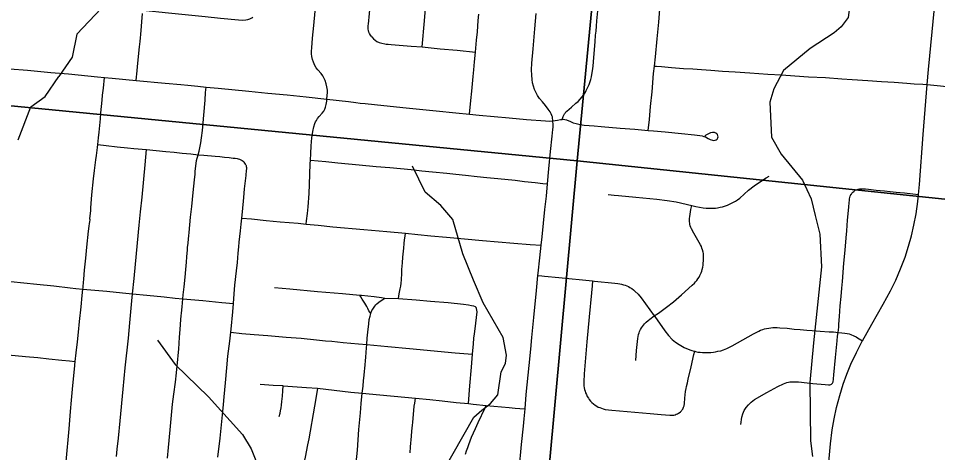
# Model space of a CAD drawing. Extents: x 0 to 34, y 0 to 22.
# Drawn here: x 5.11 to 6.387, y 18.842 to 19.445 of the extents above; entities that cross this region are included whole.
import ezdxf

# ---------------------------------------------------------------- set-up
doc = ezdxf.new("R2010")
doc.units = 0
for name, color, linetype in [('GM_X_City_Street', 7, 'Continuous'), ('GM_X_Corporation', 7, 'Continuous'), ('GM_X_County_Road', 7, 'Continuous'), ('GM_X_Minor_River', 7, 'Continuous')]:
    doc.layers.add(name, color=color, linetype=linetype)

msp = doc.modelspace()

# ---------------------------------------------------------------- linework, layer by layer
at = {"layer": 'GM_X_City_Street'}
for points in [[(5.6708, 19.4053), (5.6739, 19.4416), (5.6774, 19.4824), (5.6815, 19.5275), (5.684, 19.5546), (5.6869, 19.5861), (5.6894, 19.6124), (5.6915, 19.6355), (5.6948, 19.6705), (5.6969, 19.6933)], [(5.9852, 19.2894), (5.9867, 19.3044), (5.9884, 19.3226), (5.9904, 19.3428), (5.9926, 19.3682), (5.9937, 19.3787), (5.995, 19.3917), (5.9974, 19.4167), (5.9996, 19.4398), (6.0014, 19.4578), (6.003, 19.4727), (6.0043, 19.4853), (6.0048, 19.4902)], [(4.9914, 19.4837), (5.0109, 19.4818), (5.0332, 19.4796), (5.0987, 19.4732), (5.1425, 19.4693), (5.164, 19.4674), (5.1881, 19.4653), (5.2127, 19.463), (5.2401, 19.4603), (5.2671, 19.4577), (5.2825, 19.4563), (5.3181, 19.4528), (5.369, 19.4476), (5.3907, 19.4454), (5.4154, 19.4429), (5.4215, 19.4427), (5.4257, 19.443), (5.4286, 19.4435), (5.4315, 19.4444), (5.4342, 19.4457), (5.4356, 19.4466)], [(5.5094, 19.1593), (5.51, 19.1639), (5.5114, 19.1738), (5.5123, 19.1831), (5.5136, 19.2017), (5.5141, 19.2141), (5.515, 19.2427), (5.5154, 19.2479), (5.5159, 19.2575), (5.5167, 19.2681), (5.5177, 19.2791), (5.5189, 19.2877), (5.5204, 19.2943), (5.5217, 19.299), (5.5226, 19.3012), (5.5238, 19.3032), (5.5255, 19.3057), (5.5278, 19.3085), (5.5319, 19.3133), (5.534, 19.316), (5.5356, 19.3189), (5.5366, 19.3218), (5.5375, 19.3255), (5.5381, 19.3301), (5.5383, 19.3327), (5.5391, 19.3423), (5.5391, 19.3455), (5.5385, 19.3499), (5.5375, 19.3543), (5.5361, 19.3585), (5.5342, 19.3625), (5.5326, 19.3653), (5.5304, 19.3684), (5.526, 19.3736), (5.5237, 19.3765), (5.5218, 19.3795), (5.5198, 19.384), (5.5185, 19.388), (5.5175, 19.3922), (5.5171, 19.3958), (5.517, 19.3994), (5.5173, 19.4039), (5.5185, 19.4173), (5.5202, 19.4353), (5.5235, 19.4699)], [(5.6008, 19.4194), (5.599, 19.4216), (5.5977, 19.4239), (5.5968, 19.426), (5.5963, 19.4281), (5.596, 19.4302), (5.5959, 19.4326), (5.596, 19.4351), (5.5961, 19.4371), (5.5989, 19.4665)], [(5.2733, 19.3589), (5.2738, 19.3636), (5.2742, 19.3673), (5.2756, 19.3827), (5.278, 19.4056), (5.2789, 19.413), (5.2795, 19.4179), (5.28, 19.4228), (5.2822, 19.4519)], [(5.7367, 19.3119), (5.7385, 19.3308), (5.7397, 19.3438), (5.7406, 19.3539), (5.7416, 19.3642), (5.7425, 19.3734), (5.7435, 19.3846), (5.7448, 19.3983), (5.7465, 19.4148), (5.7476, 19.4265), (5.7489, 19.442), (5.7497, 19.4507)], [(5.8056, 18.8179), (5.8091, 18.8529), (5.8116, 18.8783), (5.8126, 18.8884), (5.8138, 18.9026), (5.8156, 18.9222), (5.8197, 18.9628), (5.8219, 18.9852), (5.8235, 19.0018), (5.8261, 19.0296), (5.8296, 19.0671), (5.8317, 19.0879), (5.832, 19.0911), (5.8345, 19.1121), (5.8364, 19.1298), (5.8377, 19.1417), (5.8415, 19.1794), (5.8435, 19.1979), (5.8451, 19.2152), (5.847, 19.2359), (5.8494, 19.26), (5.8515, 19.2815), (5.8526, 19.2908), (5.8528, 19.294), (5.8528, 19.297), (5.8525, 19.3026), (5.8521, 19.3071), (5.8518, 19.3081), (5.8515, 19.3089), (5.8511, 19.31), (5.8501, 19.3123), (5.8487, 19.3152), (5.8462, 19.3189), (5.8424, 19.3239), (5.838, 19.3291), (5.8341, 19.3339), (5.8313, 19.3379), (5.8292, 19.3416), (5.8272, 19.346), (5.8256, 19.3507), (5.8244, 19.3554), (5.8236, 19.3602), (5.8231, 19.3663), (5.8229, 19.3737), (5.8232, 19.383), (5.8249, 19.4028), (5.8275, 19.4306), (5.8292, 19.4516)], [(5.8653, 19.3047), (5.8658, 19.3059), (5.867, 19.3089), (5.8676, 19.3104), (5.8681, 19.3114), (5.8687, 19.3125), (5.8694, 19.3135), (5.87, 19.3143), (5.8706, 19.315), (5.8719, 19.3163), (5.8785, 19.3218), (5.8846, 19.327), (5.8875, 19.3297), (5.8905, 19.3328), (5.8931, 19.3359), (5.8947, 19.338), (5.8972, 19.3416), (5.899, 19.3447), (5.9004, 19.3475), (5.9028, 19.3532), (5.9052, 19.3603), (5.9062, 19.3639), (5.9068, 19.3669), (5.9077, 19.3723), (5.9084, 19.3786), (5.9093, 19.3905), (5.9111, 19.4122), (5.9119, 19.4215), (5.9125, 19.4274), (5.9131, 19.4344), (5.9137, 19.4417), (5.9151, 19.4554)], [(5.6008, 19.4194), (5.6031, 19.4166), (5.6054, 19.4147), (5.6079, 19.4131), (5.6112, 19.4117), (5.6149, 19.4104), (5.6188, 19.4096), (5.621, 19.4092), (5.6235, 19.409), (5.6278, 19.4086), (5.6391, 19.4077), (5.6557, 19.4064), (5.6708, 19.4053), (5.6959, 19.4029), (5.7194, 19.4007), (5.7448, 19.3983)], [(5.0979, 19.3751), (5.1224, 19.3729), (5.1549, 19.37), (5.1791, 19.3678), (5.2196, 19.364), (5.2292, 19.3631), (5.24, 19.3621), (5.2733, 19.3589), (5.3136, 19.3551), (5.3353, 19.353), (5.3452, 19.3521), (5.3588, 19.3507), (5.3704, 19.3496), (5.3872, 19.348), (5.4299, 19.3439), (5.4564, 19.3411), (5.483, 19.3386), (5.5096, 19.3358), (5.5383, 19.3327), (5.5685, 19.3295), (5.5787, 19.328), (5.5848, 19.3272), (5.5916, 19.3266), (5.6176, 19.3239), (5.6485, 19.3208), (5.667, 19.319), (5.6905, 19.3166), (5.7177, 19.314), (5.7367, 19.3119), (5.7499, 19.3105), (5.7916, 19.3067), (5.816, 19.3046), (5.8421, 19.3025), (5.8479, 19.3022), (5.8525, 19.3026), (5.859, 19.3037), (5.8629, 19.3044), (5.8653, 19.3047), (5.8667, 19.3048), (5.8691, 19.3044), (5.8714, 19.3039), (5.877, 19.3016), (5.8808, 19.3), (5.8847, 19.2988), (5.8903, 19.2977), (5.8962, 19.2968), (5.9098, 19.2955), (5.9196, 19.2946), (5.9461, 19.2924), (5.9666, 19.2909), (5.9852, 19.2894), (5.9926, 19.2888), (6.0087, 19.2873), (6.0313, 19.285), (6.0496, 19.2831), (6.0569, 19.2822), (6.0599, 19.2816), (6.0623, 19.2811), (6.0647, 19.2803), (6.0683, 19.2782), (6.0713, 19.2768), (6.0742, 19.2757), (6.0764, 19.2755), (6.078, 19.2757), (6.0795, 19.2763), (6.0808, 19.2773), (6.0814, 19.2781), (6.0819, 19.279), (6.0822, 19.2805), (6.0819, 19.282), (6.0812, 19.2835), (6.0802, 19.2846), (6.0789, 19.2856), (6.077, 19.2863), (6.0746, 19.2864), (6.0716, 19.2858), (6.0689, 19.2848), (6.0669, 19.2838), (6.0651, 19.2826), (6.0637, 19.2812)], [(5.9937, 19.3787), (5.9966, 19.3785), (6.0033, 19.378), (6.0175, 19.3769), (6.034, 19.3756), (6.0471, 19.3747), (6.0591, 19.3738), (6.072, 19.3729), (6.0881, 19.3718), (6.1061, 19.3706), (6.1263, 19.3693), (6.1514, 19.3676), (6.1704, 19.3664), (6.1888, 19.3652), (6.2078, 19.364), (6.2314, 19.3627), (6.2543, 19.3612), (6.2685, 19.3602), (6.2904, 19.3587), (6.3095, 19.3574), (6.3268, 19.3562), (6.3447, 19.3549), (6.3548, 19.3542), (6.3668, 19.3534), (6.3726, 19.353), (6.4138, 19.3492)], [(5.1759, 18.8295), (5.1801, 18.8745), (5.1822, 18.899), (5.1835, 18.9146), (5.1855, 18.9347), (5.1876, 18.9574), (5.1887, 18.9682), (5.19, 18.9804), (5.1916, 18.9958), (5.193, 19.0088), (5.1946, 19.024), (5.1967, 19.044), (5.1984, 19.0602), (5.1993, 19.0689), (5.1995, 19.0705), (5.1996, 19.0724), (5.2002, 19.0779), (5.2006, 19.0829), (5.2017, 19.0953), (5.2033, 19.1119), (5.2048, 19.1272), (5.207, 19.1494), (5.2078, 19.1562), (5.2083, 19.1599), (5.2087, 19.1622), (5.2092, 19.1652), (5.2091, 19.1664), (5.2101, 19.1781), (5.2104, 19.1818), (5.2119, 19.1997), (5.2142, 19.222), (5.2154, 19.2337), (5.2164, 19.241), (5.2173, 19.2483), (5.2181, 19.2545), (5.2194, 19.2655), (5.2199, 19.2699), (5.221, 19.2791), (5.2217, 19.2871), (5.2235, 19.3055), (5.2242, 19.3136), (5.2259, 19.3315), (5.2267, 19.3383), (5.2278, 19.3482), (5.2292, 19.3631)], [(5.3168, 18.8339), (5.3183, 18.8487), (5.3206, 18.8734), (5.3221, 18.8888), (5.324, 18.9092), (5.3256, 18.9227), (5.3278, 18.9394), (5.3295, 18.9523), (5.3304, 18.9622), (5.3312, 18.9709), (5.3316, 18.9764), (5.3325, 18.9856), (5.3337, 19.0022), (5.3344, 19.0126), (5.3354, 19.0268), (5.3358, 19.0316), (5.3361, 19.0352), (5.3371, 19.0443), (5.3382, 19.0555), (5.3388, 19.0609), (5.3399, 19.072), (5.3413, 19.0856), (5.3424, 19.096), (5.3433, 19.1065), (5.3439, 19.1139), (5.3446, 19.1236), (5.3448, 19.1266), (5.3454, 19.1326), (5.346, 19.1387), (5.3464, 19.143), (5.3468, 19.1473), (5.349, 19.1688), (5.3506, 19.1835), (5.3527, 19.2033), (5.3543, 19.2206), (5.3551, 19.2285), (5.3555, 19.2322), (5.3572, 19.2475), (5.3595, 19.2556), (5.3609, 19.2604), (5.3615, 19.2627), (5.3634, 19.2722), (5.3643, 19.2789), (5.3653, 19.2894), (5.3672, 19.3105), (5.3691, 19.3315), (5.3699, 19.342), (5.3704, 19.3496)], [(5.2199, 19.2699), (5.2318, 19.2684), (5.2468, 19.2666), (5.2611, 19.2652), (5.2702, 19.2643), (5.2876, 19.2627), (5.3144, 19.2602), (5.3263, 19.2589), (5.3372, 19.2577), (5.3491, 19.2566), (5.3595, 19.2556), (5.3675, 19.255), (5.383, 19.2535), (5.3897, 19.2529), (5.3959, 19.2522), (5.4027, 19.2515), (5.4081, 19.251), (5.4108, 19.2506), (5.4135, 19.2501), (5.4153, 19.2497), (5.417, 19.2492), (5.4186, 19.2486), (5.4197, 19.2481), (5.4208, 19.2474), (5.4219, 19.2466), (5.4233, 19.2452)], [(5.2459, 18.8364), (5.2471, 18.8466), (5.2486, 18.8618), (5.2509, 18.8858), (5.2554, 18.9299), (5.258, 18.9595), (5.2625, 19.0008), (5.2647, 19.0218), (5.2674, 19.0527), (5.2683, 19.0625), (5.2704, 19.0836), (5.2724, 19.1033), (5.2775, 19.1576), (5.2793, 19.176), (5.2817, 19.1966), (5.2857, 19.2415), (5.2876, 19.2627)], [(5.387, 18.8355), (5.3899, 18.8617), (5.3919, 18.8801), (5.3936, 18.8986), (5.3946, 18.9085), (5.3957, 18.919), (5.3974, 18.9388), (5.3992, 18.9596), (5.4008, 18.9756), (5.4033, 18.9966), (5.4047, 19.009), (5.4052, 19.013), (5.4075, 19.0372), (5.4084, 19.0487), (5.4094, 19.0623), (5.4106, 19.0742), (5.4127, 19.0943), (5.414, 19.106), (5.4152, 19.1189), (5.416, 19.1274), (5.4166, 19.1341), (5.4182, 19.15), (5.4192, 19.1592), (5.42, 19.1675), (5.4209, 19.1764), (5.4228, 19.196), (5.424, 19.2083), (5.426, 19.2267), (5.4263, 19.2292), (5.4266, 19.2316), (5.4268, 19.2336), (5.427, 19.2358), (5.4269, 19.2376), (5.4268, 19.2384), (5.4267, 19.2393), (5.4265, 19.2401), (5.4262, 19.2408), (5.4258, 19.2417), (5.4253, 19.2426), (5.4245, 19.2438), (5.4233, 19.2452)], [(5.5154, 19.2479), (5.537, 19.2461), (5.5534, 19.2445), (5.5834, 19.2415), (5.6067, 19.2394), (5.6261, 19.2376), (5.6557, 19.2349), (5.6706, 19.2334), (5.6852, 19.2319), (5.705, 19.2299), (5.7176, 19.2285), (5.7309, 19.2271), (5.7473, 19.2255), (5.7607, 19.224), (5.7758, 19.2224), (5.8003, 19.22), (5.8131, 19.2186), (5.8279, 19.217), (5.8387, 19.2158), (5.8451, 19.2152)], [(5.9296, 19.2001), (5.9379, 19.1993), (5.9439, 19.1987), (5.9679, 19.1964), (5.997, 19.1939), (6.0112, 19.1921), (6.024, 19.1899), (6.0455, 19.185), (6.0512, 19.1837), (6.0616, 19.1818), (6.0654, 19.1814), (6.069, 19.1812), (6.0759, 19.1812), (6.0786, 19.1814), (6.0814, 19.1818), (6.085, 19.1825), (6.0881, 19.1833), (6.0913, 19.1842), (6.0952, 19.1856), (6.098, 19.1867), (6.1009, 19.1881), (6.1037, 19.1895), (6.1063, 19.1911), (6.1092, 19.193), (6.1122, 19.1954), (6.1245, 19.2062), (6.1322, 19.2125), (6.1409, 19.2185), (6.1488, 19.2233), (6.1532, 19.2256)], [(6.2407, 18.9376), (6.2411, 18.9382), (6.2417, 18.9393), (6.2419, 18.94), (6.2421, 18.9409), (6.2424, 18.9426), (6.2426, 18.9442), (6.2431, 18.9498), (6.2455, 18.974), (6.2475, 18.9969), (6.2482, 19.0034), (6.2489, 19.0087), (6.2494, 19.0124), (6.2498, 19.0161), (6.2502, 19.0203), (6.2509, 19.031), (6.252, 19.0456), (6.2531, 19.0586), (6.2541, 19.07), (6.2549, 19.0796), (6.2569, 19.105), (6.2586, 19.1229), (6.26, 19.1402), (6.2609, 19.1499), (6.2622, 19.1647), (6.2637, 19.1829), (6.2643, 19.1894), (6.2646, 19.192), (6.2649, 19.1942), (6.2653, 19.1961), (6.2658, 19.198), (6.2662, 19.199), (6.2668, 19.2001), (6.2674, 19.201), (6.2681, 19.202), (6.2693, 19.2034), (6.2707, 19.2046), (6.2718, 19.2054), (6.2729, 19.2061), (6.274, 19.2067), (6.2755, 19.2073), (6.277, 19.2077), (6.2788, 19.208), (6.2802, 19.2082), (6.2815, 19.2083), (6.2833, 19.2082), (6.2869, 19.208), (6.2914, 19.2075), (6.3019, 19.2065), (6.3137, 19.2053), (6.3215, 19.2045), (6.3296, 19.2036), (6.3413, 19.2024), (6.353, 19.2012), (6.3606, 19.2004)], [(5.9935, 19.0315), (5.9993, 19.0356), (6.0103, 19.0436), (6.0203, 19.0511), (6.0315, 19.0609), (6.0463, 19.0743), (6.0492, 19.077), (6.0507, 19.0788), (6.0526, 19.081), (6.0542, 19.0833), (6.0557, 19.0855), (6.0569, 19.0876), (6.0579, 19.0895), (6.0588, 19.0916), (6.0596, 19.094), (6.0601, 19.0959), (6.0608, 19.0992), (6.0612, 19.1021), (6.062, 19.1108), (6.0621, 19.1137), (6.062, 19.1161), (6.0618, 19.1183), (6.0614, 19.1203), (6.0606, 19.1234), (6.0597, 19.1258), (6.0589, 19.1279), (6.0577, 19.1305), (6.0483, 19.1466), (6.0451, 19.1525), (6.0443, 19.1544), (6.0434, 19.157), (6.043, 19.1589), (6.0427, 19.1606), (6.0425, 19.1624), (6.0424, 19.1641), (6.0425, 19.1668), (6.0428, 19.1696), (6.0445, 19.1794), (6.0455, 19.185)], [(5.42, 19.1675), (5.4335, 19.1663), (5.4538, 19.1644), (5.4734, 19.1625), (5.4987, 19.1603), (5.5094, 19.1593), (5.5264, 19.1576), (5.5468, 19.1555), (5.5896, 19.1517), (5.6215, 19.1489), (5.6479, 19.1466), (5.6646, 19.1448), (5.6828, 19.143), (5.7046, 19.141), (5.7548, 19.1365), (5.7982, 19.1329), (5.8208, 19.131), (5.8364, 19.1298)], [(5.6378, 19.0559), (5.6391, 19.0621), (5.6404, 19.0691), (5.6411, 19.0731), (5.6415, 19.077), (5.642, 19.0818), (5.6425, 19.0911), (5.6428, 19.096), (5.6434, 19.1053), (5.644, 19.1133), (5.6452, 19.1257), (5.6459, 19.1324), (5.6465, 19.1373), (5.6473, 19.1423), (5.6479, 19.1466)], [(5.0991, 19.0795), (5.1352, 19.0757), (5.1589, 19.0732), (5.1815, 19.0708), (5.1896, 19.0699), (5.1993, 19.0689), (5.2324, 19.066), (5.2545, 19.0638), (5.2683, 19.0625), (5.2883, 19.0605), (5.3122, 19.0581), (5.3276, 19.0565), (5.3382, 19.0555), (5.3659, 19.0528), (5.3925, 19.0502), (5.4084, 19.0487)], [(5.8317, 19.0879), (5.8373, 19.0873), (5.841, 19.0869), (5.8608, 19.0849), (5.9077, 19.0802), (5.9103, 19.08), (5.9387, 19.077), (5.9429, 19.0765), (5.9455, 19.0761), (5.9478, 19.0756), (5.9505, 19.0749), (5.9531, 19.0742), (5.9555, 19.0732), (5.9575, 19.0723), (5.9596, 19.0711), (5.9623, 19.0695), (5.9646, 19.0679), (5.9666, 19.0662), (5.971, 19.062), (5.9754, 19.0569), (5.9935, 19.0315), (5.9941, 19.0306), (6.0083, 19.0109), (6.0133, 19.0045), (6.0185, 18.999), (6.0228, 18.9953), (6.028, 18.9917), (6.0352, 18.9879), (6.0427, 18.9846), (6.0459, 18.9834), (6.0487, 18.9826), (6.0497, 18.9824), (6.051, 18.982), (6.0542, 18.9814), (6.0571, 18.9811), (6.0605, 18.9808), (6.0641, 18.9806), (6.0681, 18.9807), (6.072, 18.9809), (6.0756, 18.9813), (6.0787, 18.9818), (6.0818, 18.9824), (6.0858, 18.9833), (6.0897, 18.9845), (6.0944, 18.9863), (6.1017, 18.99), (6.1315, 19.0067), (6.1386, 19.0104), (6.1413, 19.0116), (6.1442, 19.0127), (6.1469, 19.0135), (6.1495, 19.0142), (6.1527, 19.0147), (6.1555, 19.0151), (6.1584, 19.0153), (6.161, 19.0154), (6.1643, 19.0153), (6.1682, 19.0151), (6.1782, 19.0144), (6.1881, 19.0134), (6.1961, 19.0127), (6.2054, 19.0119), (6.2128, 19.0113), (6.224, 19.0106), (6.2364, 19.0097), (6.2424, 19.0093), (6.2489, 19.0087), (6.2543, 19.0082), (6.2583, 19.0077), (6.2616, 19.0071), (6.2644, 19.0065), (6.2668, 19.0057), (6.2708, 19.0041), (6.274, 19.0025), (6.276, 19.0013), (6.283, 18.9972)], [(5.9077, 19.0802), (5.9071, 19.0736), (5.906, 19.0638), (5.9029, 19.0304), (5.8997, 18.9958), (5.8961, 18.9512), (5.8955, 18.94), (5.8957, 18.9344), (5.8961, 18.9316), (5.8965, 18.9296), (5.8972, 18.927), (5.898, 18.9248), (5.8991, 18.9222), (5.9004, 18.9198), (5.9019, 18.9174), (5.9031, 18.9156), (5.905, 18.9133), (5.9068, 18.9114), (5.9089, 18.9095), (5.9112, 18.9077), (5.9136, 18.9061), (5.9156, 18.905), (5.9177, 18.9042), (5.9199, 18.9033), (5.9222, 18.9025), (5.9251, 18.9017), (5.9299, 18.901), (5.9344, 18.9005), (5.9876, 18.8958), (6.003, 18.8946), (6.015, 18.8935), (6.0171, 18.8936), (6.0193, 18.8937), (6.0206, 18.8939), (6.0223, 18.8943), (6.0239, 18.8949), (6.0256, 18.8956), (6.0271, 18.8965), (6.0282, 18.8971), (6.0297, 18.8983), (6.0311, 18.8996), (6.032, 18.9007), (6.033, 18.9019), (6.0338, 18.9034), (6.0343, 18.9048), (6.0349, 18.9068), (6.0353, 18.9097), (6.0361, 18.9173), (6.0371, 18.9264), (6.0377, 18.9306), (6.0384, 18.9337), (6.0395, 18.9387), (6.0407, 18.9435), (6.0449, 18.961), (6.0486, 18.9778), (6.0497, 18.9824)], [(5.4657, 19.0712), (5.4867, 19.0692), (5.5253, 19.0657), (5.5601, 19.0629), (5.5844, 19.0606), (5.5865, 19.0604), (5.6039, 19.0588), (5.6143, 19.0571), (5.6191, 19.0564), (5.6378, 19.0559), (5.6625, 19.054), (5.6824, 19.0523), (5.7069, 19.0501), (5.7281, 19.0479), (5.7351, 19.047), (5.7396, 19.0463), (5.742, 19.0456), (5.7443, 19.0445)], [(5.5778, 18.8145), (5.5808, 18.8453), (5.5829, 18.8738), (5.585, 18.8968), (5.5861, 18.9098), (5.5876, 18.9243), (5.5887, 18.9338), (5.5894, 18.9418), (5.59, 18.9486), (5.5907, 18.9547), (5.5911, 18.9584), (5.5926, 18.9744), (5.5934, 18.9872), (5.5938, 18.9918), (5.5945, 19.0005), (5.5953, 19.0091), (5.5965, 19.0208), (5.5973, 19.0264), (5.5984, 19.0314), (5.5994, 19.0349), (5.5996, 19.0356), (5.6011, 19.0392), (5.6021, 19.0409), (5.6039, 19.0436), (5.6051, 19.0453), (5.6064, 19.0469), (5.6079, 19.0485), (5.6104, 19.0505), (5.6123, 19.0519), (5.616, 19.0543), (5.6191, 19.0564)], [(5.5994, 19.0349), (5.5969, 19.0389), (5.5955, 19.0417), (5.594, 19.0445), (5.5924, 19.047), (5.591, 19.0493), (5.5874, 19.0551), (5.5858, 19.058), (5.5844, 19.0606)], [(5.7351, 18.9097), (5.7373, 18.9346), (5.7396, 18.9604), (5.7409, 18.9783), (5.7421, 18.9928), (5.7428, 19.0007), (5.7436, 19.0068), (5.7446, 19.0135), (5.7471, 19.0372), (5.747, 19.0397), (5.7465, 19.0417), (5.7458, 19.0431), (5.7443, 19.0445)], [(5.9678, 18.9696), (5.9689, 18.9836), (5.9706, 19.0002), (5.9711, 19.0031), (5.9716, 19.0056), (5.9723, 19.0079), (5.9731, 19.0101), (5.9744, 19.0126), (5.9757, 19.0149), (5.977, 19.0171), (5.9785, 19.0189), (5.9801, 19.0208), (5.9822, 19.0228), (5.9848, 19.0251), (5.9875, 19.0271), (5.9935, 19.0315)], [(4.8664, 18.9999), (4.869, 18.9997), (4.9039, 18.9964), (4.9569, 18.9914), (4.987, 18.9884), (5.0068, 18.9864), (5.0383, 18.9832), (5.0679, 18.9802), (5.0956, 18.9777), (5.1197, 18.9754), (5.1364, 18.9737), (5.1518, 18.972), (5.1702, 18.9701), (5.1806, 18.969), (5.1887, 18.9682)], [(5.4047, 19.009), (5.4201, 19.0074), (5.4374, 19.0058), (5.4564, 19.0044), (5.482, 19.0023), (5.5028, 19.0006), (5.5241, 18.9985), (5.5365, 18.9971), (5.5452, 18.9963), (5.5612, 18.9947), (5.5824, 18.9928), (5.5938, 18.9918), (5.623, 18.9891), (5.6532, 18.9863), (5.7165, 18.9804), (5.7409, 18.9783)], [(5.4457, 18.937), (5.4639, 18.9356), (5.4767, 18.9347), (5.4778, 18.9346), (5.51, 18.9322), (5.5255, 18.931), (5.5484, 18.9283), (5.5719, 18.9258), (5.5876, 18.9243), (5.6121, 18.9221), (5.6469, 18.9188), (5.6614, 18.9175), (5.6816, 18.9154), (5.6986, 18.9136), (5.7182, 18.9115), (5.7351, 18.9097), (5.7416, 18.909), (5.76, 18.907), (5.7919, 18.9042), (5.8001, 18.9036), (5.8068, 18.9032), (5.8138, 18.9026)], [(6.114, 18.8809), (6.1152, 18.8907), (6.1166, 18.8954), (6.1186, 18.9), (6.1212, 18.9042), (6.1243, 18.9081), (6.1283, 18.912), (6.1328, 18.9153), (6.15, 18.9253), (6.1653, 18.9337), (6.1731, 18.9374), (6.1756, 18.9384), (6.1778, 18.939), (6.1801, 18.9395), (6.1821, 18.9398), (6.1848, 18.94), (6.187, 18.9401), (6.1906, 18.94), (6.1939, 18.9398), (6.2137, 18.9379), (6.231, 18.9361), (6.2355, 18.9357), (6.2364, 18.9357), (6.237, 18.9357), (6.2377, 18.9358), (6.2389, 18.9362), (6.24, 18.937), (6.2407, 18.9376)], [(5.4722, 18.8917), (5.4733, 18.8965), (5.474, 18.8997), (5.4747, 18.9037), (5.4753, 18.9076), (5.4759, 18.9125), (5.4766, 18.9199), (5.4773, 18.9275), (5.4778, 18.9346)], [(5.5255, 18.931), (5.5235, 18.9196), (5.5211, 18.9062), (5.5131, 18.861), (5.5116, 18.8523), (5.5082, 18.8354), (5.4991, 18.7964), (5.4985, 18.7942), (5.498, 18.7919), (5.4978, 18.7899), (5.4979, 18.7882), (5.4982, 18.7867), (5.4988, 18.7852), (5.4994, 18.7843), (5.5002, 18.7833), (5.5009, 18.7826)], [(5.6543, 18.8415), (5.6547, 18.8495), (5.6559, 18.8643), (5.6565, 18.8717), (5.6574, 18.8798), (5.6578, 18.8834), (5.6599, 18.9063), (5.6605, 18.9106), (5.6614, 18.9175)], [(5.7311, 18.8397), (5.7325, 18.8441), (5.7341, 18.8489), (5.7355, 18.8528), (5.7396, 18.8632), (5.7448, 18.8751), (5.7487, 18.8835), (5.7585, 18.9038), (5.76, 18.907)]]:
    msp.add_lwpolyline(points, dxfattribs=at)
at = {"layer": 'GM_X_Corporation'}
for points in [[(5.9827, 20.2529), (5.8865, 19.2472), (4.8983, 19.3429), (4.993, 20.3518)], [(6.9713, 20.1585), (6.8863, 19.1431), (5.8865, 19.2472), (5.9827, 20.2529)], [(5.8865, 19.2472), (5.794, 18.2388), (4.8059, 18.3389), (4.8983, 19.3429)], [(6.8863, 19.1431), (6.8026, 18.1365), (5.794, 18.2388), (5.8865, 19.2472)]]:
    msp.add_lwpolyline(points, close=True, dxfattribs=at)
at = {"layer": 'GM_X_County_Road'}
for points in [[(6.3726, 19.353), (6.3746, 19.3739), (6.3828, 19.4598), (6.3832, 19.4633)], [(6.3606, 19.2004), (6.362, 19.2141), (6.3673, 19.2839), (6.3726, 19.353)], [(6.283, 18.9972), (6.2961, 19.0203), (6.3118, 19.0478), (6.3218, 19.0663), (6.3291, 19.0813), (6.3359, 19.0971), (6.342, 19.1133), (6.347, 19.1285), (6.3509, 19.1428), (6.3544, 19.1578), (6.3573, 19.1735), (6.3596, 19.1906), (6.3606, 19.2004)], [(6.2331, 18.7982), (6.2384, 18.854), (6.2407, 18.8732), (6.2434, 18.8886), (6.2469, 18.9045), (6.2512, 18.9209), (6.2562, 18.937), (6.2611, 18.9506), (6.2668, 18.9645), (6.2745, 18.9809), (6.2826, 18.9965), (6.283, 18.9972)]]:
    msp.add_lwpolyline(points, dxfattribs=at)
at = {"layer": 'GM_X_Minor_River'}
for points in [[(6.2358, 19.9339), (6.2562, 19.9133), (6.2695, 19.8929), (6.2726, 19.861), (6.2653, 19.8178), (6.2629, 19.7723), (6.2581, 19.7022), (6.2508, 19.6807), (6.2343, 19.6496), (6.2205, 19.607), (6.2142, 19.5589), (6.2206, 19.5367), (6.266, 19.4709), (6.2632, 19.4463), (6.2531, 19.4332), (6.2434, 19.4251), (6.2103, 19.403), (6.1733, 19.3726), (6.1595, 19.3469)], [(5.256, 19.5206), (5.2478, 19.509), (5.2409, 19.4883), (5.2247, 19.4586), (5.191, 19.4232), (5.1843, 19.3911), (5.166, 19.3643)], [(5.1094, 19.2763), (5.1269, 19.3223), (5.1466, 19.3363), (5.166, 19.3643)], [(6.1595, 19.3469), (6.154, 19.3288), (6.1565, 19.2802), (6.17, 19.2563), (6.1997, 19.22), (6.2117, 19.1943), (6.217, 19.171), (6.2237, 19.145), (6.2259, 19.0998), (6.2147, 18.9941), (6.2095, 18.9391), (6.2106, 18.8582), (6.2132, 18.8361)], [(5.6988, 18.8137), (5.7428, 18.891), (5.7536, 18.9006), (5.7659, 18.9098), (5.776, 18.9218), (5.7808, 18.9539), (5.7867, 18.9656), (5.788, 18.9769), (5.7832, 19.0014), (5.7556, 19.0498), (5.7422, 19.0813), (5.7273, 19.1177), (5.7135, 19.1654), (5.6968, 19.1852), (5.6751, 19.2035), (5.6576, 19.2396)], [(5.3028, 18.9979), (5.3276, 18.9639), (5.3738, 18.9193), (5.421, 18.8669), (5.4331, 18.8469), (5.4549, 18.7929)]]:
    msp.add_lwpolyline(points, dxfattribs=at)

doc.saveas('drawing.dxf')
